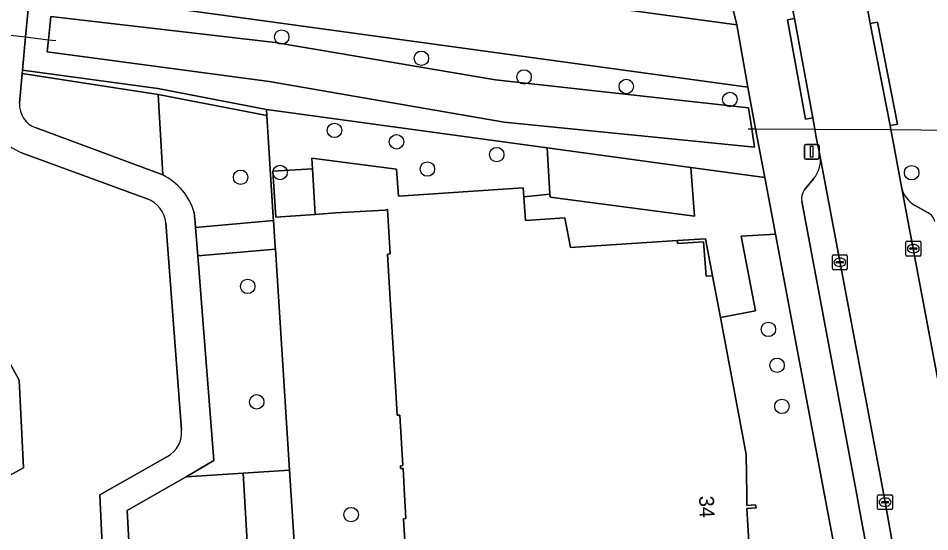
# Model space of a CAD drawing. Extents: x 159626 to 160723, y 388173 to 389416.
# Drawn here: x 160296.1 to 160357.7, y 388497.5 to 388532.2 of the extents above; entities that cross this region are included whole.
import ezdxf

# ---------------------------------------------------------------- set-up
doc = ezdxf.new("R2010")
doc.units = 0
for name, color, linetype in [('IMGEO_Berm_groen', 7, 'Continuous'), ('IMGEO_Boom', 7, 'Continuous'), ('IMGEO_Duiker', 7, 'Continuous'), ('IMGEO_Erf', 7, 'Continuous'), ('IMGEO_Groenvoorziening', 7, 'Continuous'), ('IMGEO_Haag', 7, 'Continuous'), ('IMGEO_Hek', 7, 'Continuous'), ('IMGEO_Kolk', 7, 'Continuous'), ('IMGEO_Lichtmast', 7, 'Continuous'), ('IMGEO_Pand', 7, 'Continuous'), ('IMGEO_Pand_nummerreeks', 7, 'Continuous'), ('IMGEO_Parkeervlak_open', 7, 'Continuous'), ('IMGEO_Rijbaan_lokaal_open', 7, 'Continuous'), ('IMGEO_Voetpad_halfverhard', 7, 'Continuous'), ('IMGEO_Voetpad_open', 7, 'Continuous'), ('IMGEO_Waterloop', 7, 'Continuous')]:
    doc.layers.add(name, color=color, linetype=linetype)

msp = doc.modelspace()

# ---------------------------------------------------------------- linework, layer by layer
at = {"layer": 'IMGEO_Berm_groen'}
for points in [[(160343.205, 388537.088), (160340.672, 388537.496), (160340.587, 388536.943), (160297.754, 388543.881), (160297.553, 388541.303), (160297.312, 388538.219), (160344.66, 388531.774), (160344.253, 388533.436), (160344.2, 388533.667), (160344.033, 388534.686), (160343.692, 388535.729)], [(160296.912, 388534.237), (160296.608, 388530.959), (160296.401, 388528.724), (160305.553, 388527.481), (160312.88, 388526.061), (160331.854, 388523.463), (160341.558, 388522.134), (160346.552, 388521.45), (160345.929, 388524.755), (160345.399, 388527.564)], [(160313.064, 388527.957), (160298.07, 388529.946), (160298.152, 388530.777), (160298.306, 388532.337), (160313.473, 388530.578), (160328.352, 388528.056), (160345.449, 388526.166), (160345.67, 388524.756), (160345.863, 388523.52), (160328.954, 388525.204)]]:
    msp.add_lwpolyline(points, close=True, dxfattribs=at)
at = {"layer": 'IMGEO_Boom'}
for centre in [(160313.915, 388530.956), (160323.353, 388529.52), (160330.284, 388528.259), (160337.196, 388527.61), (160344.195, 388526.735), (160317.478, 388524.647), (160321.672, 388523.873), (160328.438, 388523.007), (160313.803, 388521.799), (160323.753, 388522.03), (160356.477, 388521.785), (160311.139, 388521.473), (160311.618, 388514.097), (160346.797, 388511.188), (160347.38, 388508.761), (160312.224, 388506.289), (160347.714, 388505.981), (160318.602, 388498.667)]:
    msp.add_circle(centre, 0.489, dxfattribs=at)
at = {"layer": 'IMGEO_Duiker'}
for points in [[(160293.197, 388531.36), (160293.521, 388531.322), (160294.767, 388531.175), (160296.608, 388530.959), (160298.152, 388530.777), (160298.649, 388530.718)], [(160345.437, 388524.758), (160345.67, 388524.756), (160345.929, 388524.755), (160349.925, 388524.728), (160355.076, 388524.694), (160359.212, 388524.666), (160359.727, 388524.663), (160360.13, 388524.66), (160360.715, 388524.656)]]:
    msp.add_lwpolyline(points, dxfattribs=at)
at = {"layer": 'IMGEO_Erf'}
msp.add_lwpolyline([(160322.242, 388496.867), (160322.151, 388498.386), (160322.305, 388498.407), (160322.22, 388500), (160322.124, 388501.795), (160321.942, 388501.783), (160321.931, 388501.972), (160322.104, 388501.977), (160321.901, 388505.4), (160321.721, 388505.379), (160321.624, 388506.961), (160321.239, 388513.231), (160321.053, 388516.264), (160321.237, 388516.297), (160321.057, 388519.288), (160320.875, 388519.26), (160317.539, 388519.06), (160316.184, 388518.968), (160313.508, 388518.786), (160313.319, 388521.878), (160315.996, 388522.042), (160315.952, 388522.763), (160321.663, 388522.017), (160321.797, 388520.196), (160330.23, 388520.752), (160330.269, 388520.16), (160332.036, 388520.335), (160331.854, 388523.463), (160312.88, 388526.061), (160312.906, 388525.648), (160313.346, 388518.775), (160313.361, 388518.542), (160313.474, 388516.78), (160313.484, 388516.62), (160314.441, 388501.676), (160315.11, 388491.226)], dxfattribs=at)
msp.add_lwpolyline([(160347.273, 388517.626), (160344.955, 388517.49), (160345.923, 388512.441), (160343.562, 388511.992), (160344.994, 388504.318), (160345.288, 388502.734), (160345.342, 388500), (160345.33, 388499.289), (160345.928, 388499.324), (160345.967, 388499.114), (160345.347, 388499.072), (160345.55, 388495.693), (160346.601, 388495.76), (160346.879, 388494.239), (160347.635, 388490.213), (160347.673, 388490.003), (160352.42, 388490.328), (160350.597, 388500)], close=True, dxfattribs=at)
at = {"layer": 'IMGEO_Groenvoorziening'}
for points in [[(160294.207, 388526.571), (160294.434, 388528.876), (160283.875, 388530.089), (160286.906, 388524.589), (160296.182, 388507.757), (160296.458, 388501.825), (160293.104, 388500), (160284.695, 388495.424), (160289.321, 388487.141), (160293.255, 388480.096), (160301.124, 388484.475)], [(160305.576, 388527.069), (160296.38, 388528.495), (160296.191, 388526.486)], [(160297.313, 388524.808), (160305.88, 388521.63), (160305.576, 388527.069)], [(160312.906, 388525.648), (160305.576, 388527.069), (160305.88, 388521.63)], [(160308.001, 388519.095), (160308.055, 388518.416), (160308.082, 388518.081), (160313.361, 388518.542), (160313.346, 388518.775), (160312.906, 388525.648)], [(160304.814, 388520.011), (160296.405, 388523.101)], [(160307.142, 388504.407), (160306.078, 388518.396)], [(160302.25, 388486.477), (160301.613, 388500), (160306.201, 388502.602)]]:
    msp.add_lwpolyline(points, dxfattribs=at)
for points in [[(160305.553, 388527.481), (160296.401, 388528.724), (160296.38, 388528.495), (160305.576, 388527.069), (160312.906, 388525.648), (160312.88, 388526.061)], [(160289.321, 388487.141), (160284.695, 388495.424), (160293.104, 388500), (160296.458, 388501.825), (160296.182, 388507.757), (160286.906, 388524.589), (160283.386, 388522.627), (160293.076, 388505.108), (160283.907, 388500), (160279.136, 388497.342), (160284.901, 388486.971), (160285.872, 388485.223)], [(160311.311, 388501.476), (160314.441, 388501.676), (160313.484, 388516.62), (160308.235, 388516.159), (160309.336, 388502.314), (160307.456, 388501.229)], [(160307.456, 388501.229), (160305.326, 388500), (160303.481, 388498.935), (160303.843, 388491.943), (160304.782, 388473.818), (160308.794, 388474.07), (160308.387, 388484.062), (160308.157, 388489.657), (160308.11, 388490.8), (160311.92, 388491.022), (160311.311, 388501.476)], [(160311.311, 388501.476), (160311.92, 388491.022), (160308.11, 388490.8), (160308.157, 388489.657), (160308.387, 388484.062), (160312.384, 388484.226), (160312.665, 388477.32), (160315.987, 388477.53), (160315.11, 388491.226), (160314.441, 388501.676)]]:
    msp.add_lwpolyline(points, close=True, dxfattribs=at)
for centre, radius, start, end in [((160297.586, 388526.28), 3.391, 175.07655, 249.62619), ((160297.888, 388526.406), 1.698, 177.30913, 250.22846), ((160304.064, 388517.956), 4.099, 16.13895, 63.69858), ((160304.203, 388518.231), 1.882, 5.03769, 71.06023), ((160305.296, 388504.222), 1.855, 299.19522, 5.73605)]:
    msp.add_arc(centre, radius, start, end, dxfattribs=at)
at = {"layer": 'IMGEO_Haag'}
msp.add_lwpolyline([(160305.553, 388527.481), (160296.401, 388528.724), (160296.38, 388528.495), (160305.576, 388527.069), (160312.906, 388525.648), (160312.88, 388526.061)], close=True, dxfattribs=at)
at = {"layer": 'IMGEO_Hek'}
for points in [[(160312.88, 388526.061), (160331.854, 388523.463)], [(160313.346, 388518.775), (160312.906, 388525.648)], [(160331.854, 388523.463), (160341.558, 388522.134)], [(160331.854, 388523.463), (160332.036, 388520.335)], [(160332.036, 388520.335), (160332.048, 388520.123), (160341.814, 388518.853), (160341.558, 388522.134)], [(160341.558, 388522.134), (160346.552, 388521.45)], [(160313.361, 388518.542), (160313.346, 388518.775)], [(160313.474, 388516.78), (160313.361, 388518.542)], [(160313.484, 388516.62), (160313.474, 388516.78)], [(160314.441, 388501.676), (160313.484, 388516.62)], [(160315.11, 388491.226), (160314.441, 388501.676)]]:
    msp.add_lwpolyline(points, dxfattribs=at)
at = {"layer": 'IMGEO_Kolk'}
for p, q in [((160356.09, 388516.223), (160356.09, 388517.075)), ((160356.165, 388517.149), (160357.017, 388517.149)), ((160356.392, 388516.692), (160356.79, 388516.692)), ((160356.578, 388516.929), (160356.603, 388516.929)), ((160357.091, 388517.075), (160357.091, 388516.223)), ((160351.124, 388515.299), (160351.124, 388516.151)), ((160351.199, 388516.225), (160352.051, 388516.225)), ((160352.125, 388516.151), (160352.125, 388515.299)), ((160357.017, 388516.149), (160356.165, 388516.149)), ((160356.349, 388516.643), (160356.349, 388516.655)), ((160356.787, 388516.606), (160356.389, 388516.606)), ((160356.601, 388516.369), (160356.576, 388516.369)), ((160356.833, 388516.655), (160356.833, 388516.643)), ((160351.383, 388515.719), (160351.383, 388515.731)), ((160351.821, 388515.682), (160351.423, 388515.682)), ((160351.426, 388515.768), (160351.824, 388515.768)), ((160351.635, 388515.445), (160351.61, 388515.445)), ((160351.612, 388516.005), (160351.637, 388516.005)), ((160351.867, 388515.731), (160351.867, 388515.719)), ((160352.051, 388515.225), (160351.199, 388515.225)), ((160354.179, 388499.078), (160354.179, 388499.93)), ((160354.254, 388500.004), (160355.106, 388500.004)), ((160354.438, 388499.498), (160354.438, 388499.51)), ((160354.876, 388499.461), (160354.478, 388499.461)), ((160354.481, 388499.547), (160354.879, 388499.547)), ((160354.667, 388499.784), (160354.692, 388499.784)), ((160354.922, 388499.51), (160354.922, 388499.498)), ((160355.18, 388499.93), (160355.18, 388499.078)), ((160355.106, 388499.004), (160354.254, 388499.004)), ((160354.69, 388499.224), (160354.665, 388499.224))]:
    msp.add_line(p, q, dxfattribs=at)
for points in [[(160356.09, 388516.223), (160356.09, 388517.075)], [(160356.165, 388517.149), (160357.017, 388517.149)], [(160357.091, 388517.075), (160357.091, 388516.223)], [(160351.124, 388515.299), (160351.124, 388516.151)], [(160351.199, 388516.225), (160352.051, 388516.225)], [(160352.125, 388516.151), (160352.125, 388515.299)], [(160357.017, 388516.149), (160356.165, 388516.149)], [(160352.051, 388515.225), (160351.199, 388515.225)], [(160354.179, 388499.078), (160354.179, 388499.93)], [(160354.254, 388500.004), (160355.106, 388500.004)], [(160355.18, 388499.93), (160355.18, 388499.078)], [(160355.106, 388499.004), (160354.254, 388499.004)]]:
    msp.add_lwpolyline(points, dxfattribs=at)
for centre, radius, start, end in [((160356.167, 388517.073), 0.0765, 91.55205, 178.44795), ((160356.167, 388517.073), 0.0765, 91.55205, 178.44795), ((160356.389, 388516.652), 0.0403, 85.87752, 175.75265), ((160356.794, 388516.654), 0.0386, 1.73085, 96.63898), ((160357.015, 388517.073), 0.0765, 1.55205, 88.44795), ((160357.015, 388517.073), 0.0765, 1.55205, 88.44795), ((160351.201, 388516.149), 0.0765, 91.55205, 178.44795), ((160351.201, 388516.149), 0.0765, 91.55205, 178.44795), ((160352.049, 388516.149), 0.0765, 1.55205, 88.44795), ((160352.049, 388516.149), 0.0765, 1.55205, 88.44795), ((160356.167, 388516.225), 0.0765, 181.55205, 268.44795), ((160356.167, 388516.225), 0.0765, 181.55205, 268.44795), ((160356.386, 388516.642), 0.0366, 178.93798, 274.71019), ((160356.79, 388516.649), 0.043, 264.86636, 352.45326), ((160357.015, 388516.225), 0.0765, 271.55205, 358.44795), ((160357.015, 388516.225), 0.0765, 271.55205, 358.44795), ((160351.423, 388515.728), 0.0403, 85.87752, 175.75265), ((160351.42, 388515.718), 0.0366, 178.93798, 274.71019), ((160351.824, 388515.725), 0.043, 264.86636, 352.45326), ((160351.828, 388515.73), 0.0386, 1.73085, 96.63898), ((160351.201, 388515.301), 0.0765, 181.55205, 268.44795), ((160351.201, 388515.301), 0.0765, 181.55205, 268.44795), ((160352.049, 388515.301), 0.0765, 271.55205, 358.44795), ((160352.049, 388515.301), 0.0765, 271.55205, 358.44795), ((160354.256, 388499.928), 0.0765, 91.55205, 178.44795), ((160354.256, 388499.928), 0.0765, 91.55205, 178.44795), ((160354.478, 388499.507), 0.0403, 85.87752, 175.75265), ((160354.475, 388499.497), 0.0366, 178.93798, 274.71019), ((160354.879, 388499.504), 0.043, 264.86636, 352.45326), ((160354.883, 388499.509), 0.0386, 1.73085, 96.63898), ((160355.104, 388499.928), 0.0765, 1.55205, 88.44795), ((160355.104, 388499.928), 0.0765, 1.55205, 88.44795), ((160354.256, 388499.08), 0.0765, 181.55205, 268.44795), ((160354.256, 388499.08), 0.0765, 181.55205, 268.44795), ((160355.104, 388499.08), 0.0765, 271.55205, 358.44795), ((160355.104, 388499.08), 0.0765, 271.55205, 358.44795)]:
    msp.add_arc(centre, radius, start, end, dxfattribs=at)
for centre, major_axis, ratio, start_param, end_param in [((160356.577, 388516.649), (-0.387, 0.002), 0.722429, 4.712389, 7.853982), ((160356.602, 388516.649), (-0.39, 0.002), 0.717154, 1.570796, 4.712389), ((160351.611, 388515.725), (-0.387, 0.002), 0.722429, 4.712389, 7.853982), ((160351.636, 388515.725), (-0.39, 0.002), 0.717154, 1.570796, 4.712389), ((160354.666, 388499.504), (-0.387, 0.002), 0.722429, 4.712389, 7.853982), ((160354.691, 388499.504), (-0.39, 0.002), 0.717154, 1.570796, 4.712389)]:
    msp.add_ellipse(centre, major_axis=major_axis, ratio=ratio, start_param=start_param, end_param=end_param, dxfattribs=at)
at = {"layer": 'IMGEO_Lichtmast'}
for p, q in [((160349.232, 388522.797), (160349.232, 388523.597)), ((160349.232, 388523.597), (160349.232, 388522.797)), ((160349.332, 388523.697), (160350.122, 388523.697)), ((160350.122, 388523.697), (160349.332, 388523.697)), ((160350.222, 388523.597), (160350.222, 388522.797)), ((160350.222, 388522.797), (160350.222, 388523.597)), ((160350.122, 388522.697), (160349.332, 388522.697)), ((160349.332, 388522.697), (160350.122, 388522.697))]:
    msp.add_line(p, q, dxfattribs=at)
msp.add_lwpolyline([(160349.652, 388523.572), (160349.802, 388523.572), (160349.802, 388522.822), (160349.652, 388522.822), (160349.652, 388523.572)], dxfattribs=at)
for centre, start, end in [((160349.332, 388523.597), 90, 180), ((160349.332, 388523.597), 90, 180), ((160350.122, 388523.597), 0, 90), ((160350.122, 388523.597), 360, 90), ((160349.332, 388522.797), 180, 270), ((160349.332, 388522.797), 180, 270), ((160350.122, 388522.797), 270, 0), ((160350.122, 388522.797), 270, 0)]:
    msp.add_arc(centre, 0.1, start, end, dxfattribs=at)
at = {"layer": 'IMGEO_Pand'}
msp.add_lwpolyline([(160345.55, 388495.693), (160345.347, 388499.072), (160345.967, 388499.114), (160345.928, 388499.324), (160345.33, 388499.289), (160345.342, 388500), (160345.288, 388502.734), (160344.994, 388504.318), (160343.562, 388511.992), (160343.02, 388514.812), (160342.581, 388514.788), (160342.418, 388517.111), (160340.661, 388517.007), (160340.654, 388517.201), (160333.431, 388516.729), (160333.044, 388518.741), (160330.375, 388518.547), (160330.269, 388520.16), (160330.23, 388520.752), (160321.797, 388520.196), (160321.663, 388522.017), (160315.952, 388522.763), (160315.996, 388522.042), (160316.184, 388518.968), (160317.539, 388519.06), (160320.875, 388519.26), (160321.057, 388519.288), (160321.237, 388516.297), (160321.053, 388516.264), (160321.239, 388513.231), (160321.624, 388506.961), (160321.721, 388505.379), (160321.901, 388505.4), (160322.104, 388501.977), (160321.931, 388501.972), (160321.942, 388501.783), (160322.124, 388501.795), (160322.22, 388500), (160322.305, 388498.407), (160322.151, 388498.386), (160322.242, 388496.867)], dxfattribs=at)
msp.add_lwpolyline([(160315.996, 388522.042), (160313.319, 388521.878), (160313.508, 388518.786), (160316.184, 388518.968)], close=True, dxfattribs=at)
at = {"layer": 'IMGEO_Parkeervlak_open'}
for points in [[(160349.05, 388519.85), (160352.773, 388500), (160352.938, 388499.118), (160353.611, 388495.477), (160355.339, 388495.817), (160354.681, 388499.504), (160354.588, 388500), (160350.3, 388522.853)], [(160349.85, 388521.377), (160349.221, 388520.594)], [(160355.785, 388520.824), (160359.619, 388500.498)], [(160357.585, 388519.076), (160356.706, 388519.573)]]:
    msp.add_lwpolyline(points, dxfattribs=at)
for centre, radius, start, end in [((160348.43, 388522.617), 1.885, 318.88345, 7.20592), ((160350.04, 388520.014), 1.003, 144.69593, 189.4161), ((160357.579, 388521.18), 1.829, 191.2328, 241.48902), ((160357.156, 388518.271), 0.913, 13.18464, 61.92471)]:
    msp.add_arc(centre, radius, start, end, dxfattribs=at)
at = {"layer": 'IMGEO_Rijbaan_lokaal_open'}
for points in [[(160289.002, 388535.326), (160294.988, 388534.502), (160296.912, 388534.237), (160345.399, 388527.564), (160344.66, 388531.774), (160297.312, 388538.219), (160295.478, 388538.469), (160288.651, 388539.398)], [(160355.785, 388520.824), (160355.208, 388524.002), (160355.076, 388524.694), (160355.021, 388524.979), (160353.684, 388531.867), (160353.341, 388533.792), (160353.201, 388534.57), (160352.458, 388537.452)], [(160348.215, 388533.943), (160348.568, 388532.21), (160349.798, 388525.5), (160349.925, 388524.728), (160350.008, 388524.29), (160350.3, 388522.853), (160354.588, 388500), (160354.681, 388499.504), (160355.339, 388495.817), (160360.315, 388496.776), (160359.705, 388500), (160359.619, 388500.498), (160355.785, 388520.824)]]:
    msp.add_lwpolyline(points, dxfattribs=at)
msp.add_lwpolyline([(160348.568, 388532.21), (160348.077, 388532.12), (160349.307, 388525.41), (160349.798, 388525.5)], close=True, dxfattribs=at)
at = {"layer": 'IMGEO_Voetpad_halfverhard'}
for points in [[(160296.191, 388526.486), (160296.38, 388528.495), (160296.401, 388528.724), (160296.608, 388530.959), (160296.912, 388534.237), (160294.988, 388534.502), (160294.473, 388529.274), (160294.434, 388528.876), (160294.207, 388526.571)], [(160305.88, 388521.63), (160297.313, 388524.808)], [(160296.405, 388523.101), (160304.814, 388520.011)], [(160302.511, 388481.469), (160302.87, 388473.697), (160304.782, 388473.818), (160303.843, 388491.943), (160303.481, 388498.935), (160305.326, 388500), (160307.456, 388501.229), (160309.336, 388502.314), (160308.235, 388516.159), (160308.214, 388516.423), (160308.082, 388518.081), (160308.055, 388518.416), (160308.001, 388519.095)], [(160306.078, 388518.396), (160307.142, 388504.407)], [(160306.201, 388502.602), (160301.613, 388500), (160302.25, 388486.477)]]:
    msp.add_lwpolyline(points, dxfattribs=at)
for centre, radius, start, end in [((160297.586, 388526.28), 3.391, 175.07655, 249.62619), ((160297.888, 388526.406), 1.698, 177.30913, 250.22846), ((160304.064, 388517.956), 4.099, 16.13895, 63.69858), ((160304.203, 388518.231), 1.882, 5.03769, 71.06023), ((160305.296, 388504.222), 1.855, 299.19522, 5.73605)]:
    msp.add_arc(centre, radius, start, end, dxfattribs=at)
at = {"layer": 'IMGEO_Voetpad_open'}
for points in [[(160343.205, 388537.088), (160343.692, 388535.729), (160344.033, 388534.686), (160344.2, 388533.667), (160344.253, 388533.436), (160344.66, 388531.774), (160345.399, 388527.564), (160345.929, 388524.755), (160346.552, 388521.45), (160347.273, 388517.626), (160350.597, 388500), (160352.42, 388490.328), (160352.693, 388488.882), (160352.833, 388487.974), (160352.956, 388486.564), (160353.202, 388482.859), (160353.404, 388479.813), (160353.597, 388476.893), (160353.727, 388474.938), (160354.446, 388474.988), (160354.6, 388474.999)], [(160352.458, 388537.452), (160352.89, 388537.596), (160353.63, 388534.565), (160353.801, 388533.862), (160353.341, 388533.792), (160353.684, 388531.867), (160354.174, 388531.962), (160355.511, 388525.074), (160355.021, 388524.979), (160355.076, 388524.694), (160355.208, 388524.002), (160355.785, 388520.824)], [(160350.3, 388522.853), (160350.008, 388524.29), (160349.925, 388524.728), (160349.798, 388525.5), (160349.307, 388525.41), (160348.077, 388532.12), (160348.568, 388532.21), (160348.215, 388533.943)], [(160349.221, 388520.594), (160349.85, 388521.377)], [(160355.427, 388480.995), (160354.954, 388487.988), (160353.611, 388495.477), (160352.938, 388499.118), (160352.773, 388500), (160349.05, 388519.85)], [(160356.706, 388519.573), (160357.585, 388519.076)]]:
    msp.add_lwpolyline(points, dxfattribs=at)
for points in [[(160353.684, 388531.867), (160355.021, 388524.979), (160355.511, 388525.074), (160354.174, 388531.962)], [(160331.854, 388523.463), (160332.036, 388520.335), (160332.048, 388520.123), (160341.814, 388518.853), (160341.558, 388522.134)], [(160341.558, 388522.134), (160341.814, 388518.853), (160332.048, 388520.123), (160332.036, 388520.335), (160330.269, 388520.16), (160330.375, 388518.547), (160333.044, 388518.741), (160333.431, 388516.729), (160340.654, 388517.201), (160342.556, 388517.31), (160343.02, 388514.812), (160343.562, 388511.992), (160345.923, 388512.441), (160344.955, 388517.49), (160347.273, 388517.626), (160346.552, 388521.45)], [(160308.082, 388518.081), (160308.214, 388516.423), (160308.235, 388516.159), (160313.484, 388516.62), (160313.474, 388516.78), (160313.361, 388518.542)], [(160340.654, 388517.201), (160340.661, 388517.007), (160342.418, 388517.111), (160342.581, 388514.788), (160343.02, 388514.812), (160342.556, 388517.31)]]:
    msp.add_lwpolyline(points, close=True, dxfattribs=at)
for centre, radius, start, end in [((160348.43, 388522.617), 1.885, 318.88345, 7.20592), ((160350.04, 388520.014), 1.003, 144.69593, 189.4161), ((160357.579, 388521.18), 1.829, 191.2328, 241.48902), ((160357.156, 388518.271), 0.913, 13.18464, 61.92471)]:
    msp.add_arc(centre, radius, start, end, dxfattribs=at)
at = {"layer": 'IMGEO_Waterloop'}
msp.add_lwpolyline([(160345.449, 388526.166), (160328.352, 388528.056), (160313.473, 388530.578), (160298.306, 388532.337), (160298.152, 388530.777), (160298.07, 388529.946), (160313.064, 388527.957), (160328.954, 388525.204), (160345.863, 388523.52), (160345.67, 388524.756)], close=True, dxfattribs=at)

# ---------------------------------------------------------------- texts
at = {"layer": 'IMGEO_Pand_nummerreeks'}
msp.add_text('34', height=1, rotation=272.13119, dxfattribs=at).set_placement((160342.111, 388499.919))

doc.saveas('drawing.dxf')
